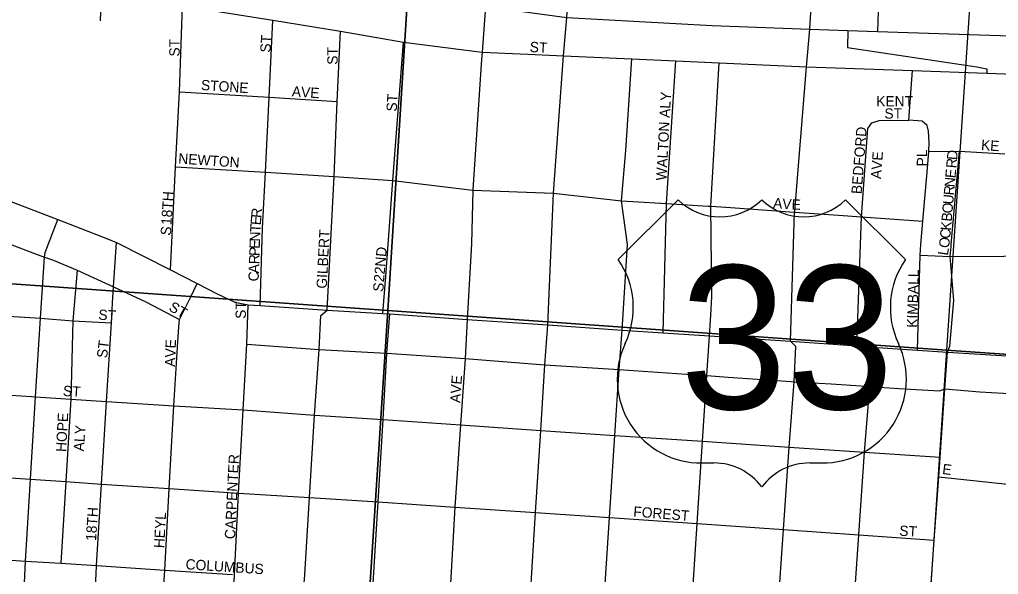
# Model space of a CAD drawing. Extents: x 0 to 34, y -6.2 to 22.
# Drawn here: x 7.798 to 8.697, y 16.952 to 17.461 of the extents above; entities that cross this region are included whole.
import ezdxf

# ---------------------------------------------------------------- set-up
doc = ezdxf.new("R2010")
doc.units = 0
for name, color, linetype in [('GM_X_City_Street', 7, 'Continuous'), ('GM_X_City_Street_Text', 7, 'Continuous'), ('GM_X_Interchange_Ramps', 7, 'Continuous'), ('GM_X_Interstate_Route', 7, 'Continuous'), ('GM_X_Section', 7, 'Continuous'), ('GM_X_US_Route', 7, 'Continuous'), ('GM_X_US_Shield', 7, 'Continuous')]:
    doc.layers.add(name, color=color, linetype=linetype)

msp = doc.modelspace()

# ---------------------------------------------------------------- linework, layer by layer
at = {"layer": 'GM_X_City_Street'}
for points in [[(7.93708, 17.2313), (7.94159, 17.32588), (7.94508, 17.39478), (7.94805, 17.47367), (7.95036, 17.51006), (7.95328, 17.57766), (7.95729, 17.61918), (7.96, 17.66217), (7.96231, 17.70755), (7.96485, 17.7549)], [(7.63652, 17.49009), (7.66914, 17.49319), (7.69701, 17.49577), (7.73261, 17.49835), (7.77854, 17.49577), (7.81156, 17.4937), (7.82424, 17.49501), (7.87402, 17.49234), (7.91778, 17.47933), (7.94805, 17.47367), (8.03087, 17.46069), (8.09284, 17.45035), (8.15077, 17.44037), (8.22291, 17.43128), (8.26486, 17.42935)], [(8.22791, 17.50222), (8.226, 17.47322), (8.22291, 17.43128), (8.22243, 17.42428)], [(8.29749, 17.42784), (8.30058, 17.46291), (8.30264, 17.49488), (8.30324, 17.50627)], [(7.87263, 17.45988), (7.87402, 17.49234)], [(8.4421, 16.12541), (8.44356, 16.14698), (8.4518, 16.2663), (8.45466, 16.40145), (8.46423, 16.48074), (8.46944, 16.55725), (8.47335, 16.61878), (8.47775, 16.68189), (8.48165, 16.74084), (8.48583, 16.7964), (8.48996, 16.85671), (8.49428, 16.91766), (8.49951, 16.99285), (8.50471, 17.06842), (8.50921, 17.12854), (8.51085, 17.16077), (8.50577, 17.16585), (8.50971, 17.28434), (8.50973, 17.28515), (8.5205, 17.41775), (8.52361, 17.45235), (8.52589, 17.48829)], [(8.02754, 17.3899), (8.03087, 17.46069)], [(8.06052, 16.95658), (8.06458, 17.02236), (8.06917, 17.098), (8.07321, 17.15814), (8.07502, 17.18938), (8.0806, 17.19431), (8.08704, 17.31691), (8.08989, 17.38584), (8.09284, 17.45035)], [(8.14106, 17.31319), (8.15077, 17.44037)], [(8.23096, 16.41461), (8.23517, 16.49237), (8.23933, 16.56886), (8.2394, 16.57022), (8.24294, 16.62904), (8.24671, 16.69156), (8.2561, 16.7563), (8.25985, 16.81191), (8.26356, 16.87243), (8.26731, 16.93321), (8.27185, 17.00846), (8.27686, 17.08374), (8.28052, 17.14417), (8.28331, 17.18083), (8.28855, 17.30166), (8.29749, 17.42784)], [(8.26486, 17.42935), (8.29749, 17.42784), (8.36034, 17.425), (8.40074, 17.42317), (8.44056, 17.42137), (8.5205, 17.41775), (8.61792, 17.41424), (8.68598, 17.41179), (8.76107, 17.40909), (8.87422, 17.40534), (8.93049, 17.40316), (8.93881, 17.40284), (8.99303, 17.40126), (9.07548, 17.39887)], [(8.22243, 17.42428), (8.21466, 17.30957), (8.21432, 17.30453), (8.21328, 17.25514), (8.20917, 17.18559), (8.20719, 17.14975), (8.20311, 17.08914), (8.19799, 17.0133), (8.19344, 16.93785), (8.18981, 16.8774), (8.1861, 16.81664), (8.18466, 16.79297), (8.18264, 16.76084), (8.17913, 16.70279), (8.17496, 16.63959), (8.16668, 16.57396), (8.16186, 16.49647), (8.16183, 16.49599), (8.15732, 16.42066)], [(8.28465, 16.14939), (8.28511, 16.15732), (8.29297, 16.27709), (8.28987, 16.33128), (8.2975, 16.35206), (8.29465, 16.41133), (8.29652, 16.4428), (8.29965, 16.48876), (8.30477, 16.56386), (8.3089, 16.62442), (8.30947, 16.63281), (8.31295, 16.6869), (8.32309, 16.75143), (8.32704, 16.80721), (8.33118, 16.86777), (8.33485, 16.92878), (8.33983, 17.00403), (8.34477, 17.07914), (8.34875, 17.13989), (8.35138, 17.17589), (8.35631, 17.25448), (8.3509, 17.29455), (8.35478, 17.34089), (8.36034, 17.425)], [(8.38903, 17.17359), (8.39224, 17.29208), (8.40074, 17.42317)], [(8.43274, 17.18982), (8.43375, 17.20697), (8.43273, 17.28968), (8.44056, 17.42137)], [(8.62256, 17.15755), (8.6249, 17.24483), (8.6256, 17.25461), (8.62747, 17.27613), (8.63171, 17.32477), (8.6327, 17.3399), (8.63325, 17.3483), (8.63267, 17.35856), (8.63124, 17.36391), (8.62675, 17.36778), (8.61463, 17.36876), (8.61792, 17.41424)], [(7.94508, 17.39478), (8.02754, 17.3899)], [(8.01912, 17.19842), (8.02142, 17.26944), (8.02405, 17.32099), (8.02754, 17.3899)], [(8.02754, 17.3899), (8.08989, 17.38584)], [(8.56691, 17.16143), (8.57102, 17.27995), (8.57695, 17.36106), (8.58045, 17.36632)], [(8.58045, 17.36632), (8.58732, 17.36847), (8.61463, 17.36876)], [(8.6327, 17.3399), (8.66087, 17.34021), (8.70254, 17.33772)], [(8.65326, 17.25264), (8.65341, 17.25443), (8.66087, 17.34021)], [(7.94159, 17.32588), (8.02405, 17.32099), (8.08704, 17.31691), (8.14106, 17.31319), (8.21432, 17.30453), (8.28855, 17.30166), (8.3509, 17.29455), (8.36123, 17.29393)], [(8.13182, 17.1913), (8.13453, 17.22505), (8.14106, 17.31319)], [(7.69347, 17.29257), (7.69507, 17.29196), (7.72944, 17.2775), (7.75837, 17.26664), (7.78994, 17.25481), (7.81202, 17.24644)], [(8.36123, 17.29393), (8.39224, 17.29208), (8.43043, 17.28981), (8.43273, 17.28968), (8.44201, 17.28913)], [(8.44201, 17.28913), (8.45511, 17.28835), (8.50971, 17.28434), (8.54981, 17.28138), (8.57102, 17.27995), (8.62747, 17.27613)], [(7.77572, 16.60436), (7.77724, 16.62379), (7.77963, 16.63004), (7.78161, 16.6344), (7.7829, 16.63864), (7.78431, 16.64795), (7.78522, 16.66549), (7.78738, 16.70118), (7.78962, 16.73812), (7.79318, 16.79013), (7.79659, 16.84501), (7.80102, 16.90357), (7.80379, 16.96395), (7.80841, 17.03914), (7.81315, 17.11484), (7.81758, 17.18683), (7.82117, 17.24297), (7.8219, 17.24713), (7.8335, 17.2775)], [(7.86864, 16.95185), (7.86909, 16.95982), (7.87367, 17.03463), (7.87826, 17.11035), (7.88276, 17.18255), (7.88365, 17.20072), (7.8847, 17.21569), (7.88743, 17.25645)], [(8.6501, 17.15567), (8.65224, 17.1611), (8.65569, 17.20318), (8.65246, 17.24345), (8.65326, 17.25264)], [(7.81202, 17.24644), (7.82117, 17.24297), (7.82858, 17.2405), (7.8514, 17.231), (7.8847, 17.21569), (7.91428, 17.20185), (7.94513, 17.18576)], [(8.6249, 17.24483), (8.65246, 17.24345), (8.75103, 17.24405), (8.86336, 17.23671)], [(7.8514, 17.231), (7.84738, 17.18454), (7.84549, 17.11261), (7.84078, 17.03683), (7.83625, 16.96183)], [(7.91652, 16.72956), (7.92, 16.78081), (7.92187, 16.80916), (7.9236, 16.83554), (7.9275, 16.89414), (7.93163, 16.95562), (7.93576, 17.03047), (7.94004, 17.10653), (7.94365, 17.16521), (7.94448, 17.17902), (7.94513, 17.18576), (7.9552, 17.20603), (7.96141, 17.2188)], [(7.69281, 17.19485), (7.75353, 17.191), (7.81758, 17.18683), (7.84738, 17.18454), (7.88276, 17.18255)], [(7.9928, 16.89406), (7.99561, 16.95137), (7.99943, 17.02626), (8.00375, 17.1027), (8.00711, 17.16291), (8.00826, 17.19924)], [(8.1093, 16.7212), (8.11189, 16.76568), (8.1153, 16.82164), (8.11916, 16.88217), (8.1228, 16.94327), (8.12742, 17.01819), (8.13205, 17.09387), (8.13555, 17.15468), (8.1381, 17.19092)], [(8.36448, 16.13365), (8.36564, 16.15198), (8.37411, 16.27107), (8.379, 16.40614), (8.3874, 16.48562), (8.39195, 16.56278), (8.39053, 16.61837), (8.39428, 16.68116), (8.40345, 16.74634), (8.40723, 16.80179), (8.41129, 16.86206), (8.41549, 16.92316), (8.42019, 16.9983), (8.42503, 17.07388), (8.42897, 17.13414), (8.43161, 17.17064), (8.43274, 17.18982)], [(8.00711, 17.16291), (8.07321, 17.15814), (8.13443, 17.15475)], [(8.55057, 16.72647), (8.55121, 16.7366), (8.55332, 16.76732), (8.555, 16.79168), (8.55918, 16.8516), (8.56326, 16.91274), (8.56871, 16.98797), (8.57375, 17.06387), (8.57871, 17.12421), (8.58105, 17.16044)], [(8.13443, 17.15475), (8.13555, 17.15468), (8.20719, 17.14975), (8.28052, 17.14417), (8.34875, 17.13989), (8.38376, 17.13726), (8.42813, 17.13419)], [(8.62048, 16.73325), (8.6225, 16.76223), (8.62833, 16.84755), (8.63262, 16.90831), (8.6378, 16.98312), (8.64208, 17.04119), (8.64333, 17.05929), (8.64754, 17.12213), (8.6501, 17.15567)], [(8.42813, 17.13419), (8.42897, 17.13414), (8.4487, 17.13266), (8.50645, 17.12873)], [(7.61845, 17.12766), (7.65322, 17.12542), (7.68462, 17.12331), (7.74905, 17.11906), (7.78102, 17.11694), (7.80937, 17.11509)], [(8.50645, 17.12873), (8.50921, 17.12854), (8.54322, 17.1265), (8.57501, 17.12445)], [(8.57501, 17.12445), (8.57871, 17.12421), (8.60522, 17.1223), (8.6427, 17.12016), (8.64351, 17.12049)], [(8.64351, 17.12049), (8.64754, 17.12213), (8.67966, 17.11925), (8.71172, 17.11753)], [(7.80937, 17.11509), (7.81315, 17.11484), (7.84549, 17.11261), (7.87826, 17.11035), (7.94004, 17.10653), (8.00375, 17.1027), (8.06917, 17.098), (8.13205, 17.09387), (8.20311, 17.08914), (8.27686, 17.08374), (8.34477, 17.07914), (8.42503, 17.07388), (8.50471, 17.06842), (8.57375, 17.06387), (8.64333, 17.05929)], [(7.61354, 17.0519), (7.64777, 17.04984), (7.67983, 17.04785), (7.74417, 17.04334), (7.80841, 17.03914), (7.84078, 17.03683), (7.87367, 17.03463), (7.93576, 17.03047), (7.99943, 17.02626), (8.06458, 17.02236), (8.12742, 17.01819), (8.19799, 17.0133), (8.27185, 17.00846), (8.33983, 17.00403), (8.42019, 16.9983), (8.49951, 16.99285), (8.56871, 16.98797), (8.6378, 16.98312)], [(8.64208, 17.04119), (8.70217, 17.03488), (8.76609, 17.03117), (8.83299, 17.02876)], [(7.60237, 16.97804), (7.60863, 16.97766), (7.6438, 16.9749), (7.67508, 16.97266), (7.73947, 16.96838), (7.80379, 16.96395), (7.83625, 16.96183), (7.86909, 16.95982), (7.93163, 16.95562), (7.99389, 16.95149)], [(7.8547, 16.73369), (7.85815, 16.78539), (7.86004, 16.81353), (7.86174, 16.84016), (7.86358, 16.86784), (7.86565, 16.8988), (7.86864, 16.95185)], [(8.03943, 16.77067), (8.0492, 16.82638), (8.05326, 16.88975), (8.05992, 16.94687), (8.06052, 16.95658)]]:
    msp.add_lwpolyline(points, dxfattribs=at)
at = {"layer": 'GM_X_Interchange_Ramps'}
for points in [[(8.6912, 17.48236), (8.69102, 17.47711), (8.58859, 17.4684), (8.58627, 17.4684), (8.58568, 17.45016)], [(8.55859, 17.45105), (8.55808, 17.43556), (8.67689, 17.41758), (8.68611, 17.41587), (8.68598, 17.41179)]]:
    msp.add_lwpolyline(points, dxfattribs=at)
at = {"layer": 'GM_X_Interstate_Route'}
msp.add_lwpolyline([(7.80051, 17.51693), (7.81375, 17.51623), (7.90155, 17.51155), (7.95036, 17.51006), (8.00163, 17.50148), (8.10303, 17.48679), (8.226, 17.47322), (8.30058, 17.46291), (8.43393, 17.45569), (8.52361, 17.45235), (8.55859, 17.45105), (8.58568, 17.45016), (8.76385, 17.44432), (8.87734, 17.44296), (9.00959, 17.43438), (9.04405, 17.43249), (9.07548, 17.43053)], dxfattribs=at)
at = {"layer": 'GM_X_Section'}
for points in [[(8.19802, 18.176), (8.1365, 17.19384), (7.62278, 17.23025), (7.67976, 18.21035)], [(8.7151, 18.14174), (8.649, 17.15751), (8.1365, 17.19384), (8.19802, 18.176)], [(8.1365, 17.19384), (8.06985, 16.17099), (7.55762, 16.2055), (7.62278, 17.23025)], [(8.649, 17.15751), (8.58084, 16.13656), (8.06985, 16.17099), (8.1365, 17.19384)]]:
    msp.add_lwpolyline(points, close=True, dxfattribs=at)
for points in [[(9.07548, 18.11698), (8.7151, 18.14174), (8.649, 17.15751), (9.07548, 17.12792)], [(9.07548, 17.12792), (8.649, 17.15751), (8.58084, 16.13656), (9.07548, 16.1062)]]:
    msp.add_lwpolyline(points, dxfattribs=at)
at = {"layer": 'GM_X_US_Route'}
msp.add_lwpolyline([(7.77027, 17.3016), (7.8335, 17.2775), (7.8557, 17.26895), (7.87608, 17.26089), (7.88743, 17.25645), (7.93708, 17.2313), (7.96141, 17.2188), (7.97916, 17.20943), (7.99593, 17.2017), (8.00826, 17.19924), (8.01912, 17.19842), (8.0806, 17.19431), (8.13182, 17.1913), (8.1381, 17.19092), (8.20917, 17.18559), (8.28331, 17.18083), (8.35138, 17.17589), (8.38903, 17.17359), (8.43161, 17.17064), (8.50577, 17.16585), (8.56691, 17.16143), (8.58105, 17.16044), (8.62256, 17.15755), (8.6501, 17.15567), (8.71405, 17.15173)], dxfattribs=at)
at = {"layer": 'GM_X_US_Shield'}
for p, q in [((8.40266, 17.29566), (8.34773, 17.24072)), ((8.6114, 17.24072), (8.55647, 17.29566)), ((8.42464, 17.05396), (8.43562, 17.05396)), ((8.52351, 17.05396), (8.5345, 17.05396))]:
    msp.add_line(p, q, dxfattribs=at)
for centre, radius, start, end in [((8.44112, 17.33488), 0.05493, 225.573, 314.427), ((8.51802, 17.33488), 0.05493, 225.573, 314.427), ((8.28474, 17.19661), 0.0769, 334.54712, 35.00093), ((8.6744, 17.19661), 0.0769, 144.99907, 205.45288), ((8.42378, 17.13086), 0.0769, 154.83192, 270.63826), ((8.53536, 17.13086), 0.0769, 269.36174, 25.16808), ((8.43562, 16.99902), 0.05493, 36.8699, 90), ((8.52351, 16.99902), 0.05493, 90, 143.1301)]:
    msp.add_arc(centre, radius, start, end, dxfattribs=at)

# ---------------------------------------------------------------- texts
at = {"layer": 'GM_X_City_Street_Text'}
for s, rotation, p in [('ST', 86.42535, (8.02863, 17.43056)), ('ST', 90, (7.94529, 17.42712)), ('ST', 90, (8.09029, 17.41962)), ('ST', 356.42537, (8.26635, 17.43139)), ('STONE', 356.18302, (7.96469, 17.3964)), ('AVE', 356.05688, (8.04803, 17.39056)), ('ST', 86.42535, (8.14446, 17.3764)), ('WALTON ALY', 86.88846, (8.39196, 17.31305)), ('KENT', 0.00001, (8.58457, 17.3814)), ('ST', 0.00001, (8.59207, 17.37011)), ('BEDFORD', 85.60026, (8.57113, 17.30059)), ('K', 355.79913, (8.68053, 17.34139)), ('E', 355.82348, (8.68885, 17.34078)), ('NEWTON', 356.1881, (7.94386, 17.32889)), ('AVE', 86.05688, (8.58904, 17.31445)), ('PL', 90, (8.63124, 17.32628)), ('D', 84.98764, (8.65871, 17.3318)), ('R', 85.00815, (8.65806, 17.32432)), ('E', 84.99356, (8.65726, 17.31519)), ('N', 85.00407, (8.65653, 17.30689)), ('18TH', 86.41856, (7.93779, 17.27223)), ('R', 84.96608, (8.65587, 17.29941)), ('A', 355.40516, (8.48972, 17.28806)), ('V', 355.42061, (8.49803, 17.28739)), ('E', 357.46599, (8.50671, 17.2867)), ('O', 84.99219, (8.65441, 17.28281)), ('U', 84.99219, (8.65514, 17.29111)), ('R', 84.82095, (8.02027, 17.27865)), ('B', 84.99505, (8.65376, 17.27534)), ('E', 85.07523, (8.0197, 17.27202)), ('K', 84.99219, (8.65303, 17.26704)), ('S', 82.87834, (7.93697, 17.26234)), ('N', 88.03258, (8.01904, 17.25716)), ('T', 86.74743, (8.01933, 17.26544)), ('GILBERT', 87.09065, (8.08029, 17.21387)), ('C', 84.92425, (8.65237, 17.25956)), ('E', 88.05756, (8.01882, 17.2505)), ('O', 83.18568, (8.65135, 17.25097)), ('P', 88.03258, (8.01859, 17.24384)), ('22ND', 84.95397, (8.13279, 17.21978)), ('L', 81.3868, (8.6503, 17.24406)), ('R', 88.03258, (8.01833, 17.23634)), ('C', 88.03258, (8.01779, 17.22051)), ('A', 88.05619, (8.01805, 17.22801)), ('KIMBALL', 88.18278, (8.62207, 17.178)), ('S', 82.87834, (8.13197, 17.21067)), ('ST', 90, (8.00612, 17.18628)), ('ST', 356.18883, (7.87052, 17.18556)), ('ST', 330.2568, (7.93462, 17.1945)), ('ST', 82.87834, (7.87863, 17.14984)), ('AVE', 87.9557, (7.94112, 17.14218)), ('AVE', 86.04937, (8.20279, 17.10891)), ('ST', 356.42537, (7.83801, 17.11556)), ('HOPE', 86.82184, (7.84113, 17.06389)), ('ALY', 86.05688, (7.85738, 17.06445)), ('CARPENTER', 87.174, (7.99612, 16.98383)), ('E', 352.87835, (8.64479, 17.04388)), ('FOREST', 355.60387, (8.36137, 17.00473)), ('18TH', 86.41856, (7.86862, 16.98223)), ('HEYL', 86.90196, (7.93113, 16.97555)), ('ST', 356.42622, (8.60551, 16.98723)), ('COLUMBUS', 356.28203, (7.95056, 16.9564))]:
    msp.add_text(s, height=0.00947, rotation=rotation, dxfattribs=at).set_placement(p)
at = {"layer": 'GM_X_US_Shield'}
msp.add_text('33', height=0.131836, dxfattribs=at).set_placement((8.40453, 17.10339))

doc.saveas('drawing.dxf')
